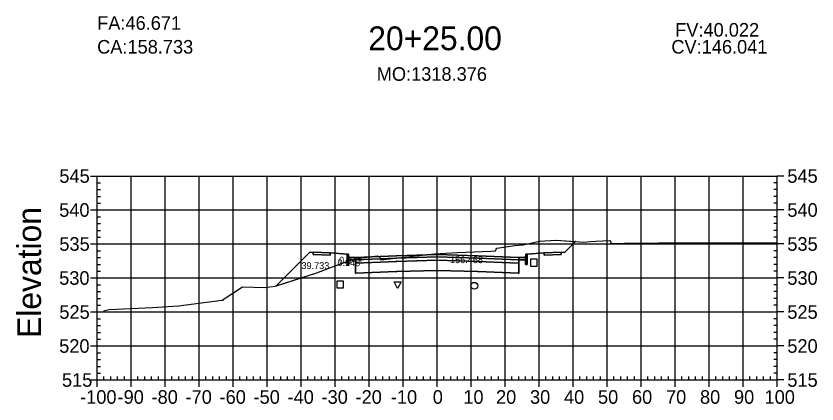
# Model space of a CAD drawing. Extents: x 704834 to 709892, y 372981 to 377533.
# Drawn here: x 705463 to 705698.6, y 373115.8 to 373229.9 of the extents above; entities that cross this region are included whole.
import ezdxf

# ---------------------------------------------------------------- set-up
doc = ezdxf.new("R2010")
doc.units = 0
for name, color, linetype in [('1', 7, 'Continuous'), ('10', 7, 'Continuous'), ('13', 7, 'Continuous'), ('14', 7, 'Continuous'), ('4', 7, 'Continuous'), ('57', 7, 'Continuous'), ('59', 7, 'Continuous'), ('60', 7, 'Continuous'), ('Default_Xsect', 7, 'Continuous'), ('Existing', 7, 'Continuous')]:
    doc.layers.add(name, color=color, linetype=linetype)

msp = doc.modelspace()

# ---------------------------------------------------------------- linework, layer by layer
for points in [[(705624.37, 373160.36), (705627.53, 373163.51)], [(705549.37, 373160.36), (705539.53, 373150.51)], [(705550.37, 373160.4), (705549.37, 373160.36)], [(705560.37, 373159.8), (705555.37, 373160.2)], [(705613.37, 373159.8), (705618.37, 373160.2)], [(705623.37, 373160.4), (705624.37, 373160.36)]]:
    msp.add_lwpolyline(points)
for points in [[(705555.37, 373160.2), (705550.37, 373160.4), (705550.37, 373159.73), (705555.37, 373159.53)], [(705618.37, 373159.53), (705623.37, 373159.73), (705623.37, 373160.4), (705618.37, 373160.2)], [(705560.87, 373158.8), (705560.79, 373159.8), (705560.37, 373159.8), (705560.37, 373156.8), (705560.87, 373156.8)], [(705562.87, 373158.88), (705560.87, 373158.8), (705560.87, 373158.13), (705562.87, 373158.21)], [(705586.87, 373159.05), (705598.87, 373158.69), (705610.87, 373158.21), (705610.87, 373158.88), (705598.87, 373159.36), (705586.87, 373159.72), (705574.87, 373159.36), (705562.87, 373158.88), (705562.87, 373158.21), (705574.87, 373158.69)], [(705586.87, 373158.05), (705598.87, 373157.69), (705610.87, 373157.21), (705610.87, 373158.21), (705598.87, 373158.69), (705586.87, 373159.05), (705574.87, 373158.69), (705562.87, 373158.21), (705562.87, 373157.21), (705574.87, 373157.69)], [(705586.87, 373155.05), (705598.87, 373154.69), (705610.87, 373154.21), (705610.87, 373157.21), (705598.87, 373157.69), (705586.87, 373158.05), (705574.87, 373157.69), (705562.87, 373157.21), (705562.87, 373154.21), (705574.87, 373154.69)], [(705574.82, 373157.64), (705574.92, 373157.64), (705574.92, 373157.74), (705574.82, 373157.74)], [(705586.82, 373159), (705586.92, 373159), (705586.92, 373159.1), (705586.82, 373159.1)], [(705586.82, 373158), (705586.92, 373158), (705586.92, 373158.1), (705586.82, 373158.1)], [(705598.82, 373157.64), (705598.92, 373157.64), (705598.92, 373157.74), (705598.82, 373157.74)], [(705610.87, 373158.21), (705612.87, 373158.13), (705612.87, 373158.8), (705610.87, 373158.88)], [(705612.87, 373156.8), (705613.37, 373156.8), (705613.37, 373159.8), (705612.96, 373159.8), (705612.87, 373158.8)], [(705562.82, 373157.16), (705562.92, 373157.16), (705562.92, 373157.26), (705562.82, 373157.26)], [(705586.82, 373155), (705586.92, 373155), (705586.92, 373155.1), (705586.82, 373155.1)], [(705610.82, 373157.16), (705610.92, 373157.16), (705610.92, 373157.26), (705610.82, 373157.26)], [(705562.82, 373154.16), (705562.92, 373154.16), (705562.92, 373154.26), (705562.82, 373154.26)], [(705574.82, 373154.64), (705574.92, 373154.64), (705574.92, 373154.74), (705574.82, 373154.74)], [(705598.82, 373154.64), (705598.92, 373154.64), (705598.92, 373154.74), (705598.82, 373154.74)], [(705610.82, 373154.16), (705610.92, 373154.16), (705610.92, 373154.26), (705610.82, 373154.26)]]:
    msp.add_lwpolyline(points, close=True)
at = {"layer": '1'}
for points in [[(705561.58, 373158.16), (705561.77, 373158.23), (705564.69, 373158.78), (705569.33, 373159.33), (705569.84, 373159.17), (705570.14, 373158.71), (705570.34, 373158.14), (705581.62, 373159.46), (705586.12, 373159.92), (705592.87, 373160.32), (705602.65, 373160.72), (705604.02, 373160.82), (705604.2, 373161.26), (705604.38, 373161.61), (705609.75, 373162.34), (705612.21, 373162.62), (705617, 373163.68), (705621.82, 373163.9), (705621.9, 373163.9), (705627.53, 373163.51), (705624.37, 373160.36), (705623.37, 373160.4), (705623.37, 373159.73), (705618.37, 373159.53), (705618.37, 373160.2), (705613.37, 373159.8), (705613.37, 373156.8), (705612.87, 373156.8), (705612.87, 373158.13), (705610.87, 373158.21), (705610.87, 373157.21), (705610.87, 373154.21), (705598.87, 373154.69), (705586.87, 373155.05), (705574.87, 373154.69), (705562.87, 373154.21), (705562.87, 373157.21), (705562.87, 373158.21)], [(705539.53, 373150.51), (705551.46, 373154.36), (705555.35, 373155.76), (705560.37, 373157.69), (705560.37, 373159.8), (705555.37, 373160.2), (705555.37, 373159.53), (705550.37, 373159.73), (705550.37, 373160.4), (705549.37, 373160.36)], [(705560.37, 373157.69), (705560.87, 373157.89), (705560.87, 373156.8), (705560.37, 373156.8)], [(705560.87, 373157.89), (705561.58, 373158.16), (705560.87, 373158.13)], [(705575.24, 373149.71), (705574.24, 373151.71), (705576.24, 373151.71)]]:
    msp.add_lwpolyline(points, close=True, dxfattribs=at)
at = {"layer": '10'}
msp.add_lwpolyline([(705557.34, 373149.91), (705559.34, 373149.91), (705559.34, 373151.91), (705557.34, 373151.91)], close=True, dxfattribs=at)
at = {"layer": '13'}
msp.add_circle((705597.8, 373150.53), 1, dxfattribs=at)
at = {"layer": '14'}
for points in [[(705627.53, 373163.51), (705627.53, 373163.56), (705627.53, 373163.51), (705627.48, 373163.51), (705627.53, 373163.51), (705627.53, 373163.46), (705627.53, 373163.51), (705627.58, 373163.51)], [(705562.87, 373158.88), (705562.87, 373158.93), (705562.87, 373158.88), (705562.82, 373158.88), (705562.87, 373158.88), (705562.87, 373158.83), (705562.87, 373158.88), (705562.92, 373158.88)], [(705574.87, 373159.36), (705574.87, 373159.41), (705574.87, 373159.36), (705574.82, 373159.36), (705574.87, 373159.36), (705574.87, 373159.31), (705574.87, 373159.36), (705574.92, 373159.36)], [(705586.87, 373159.72), (705586.87, 373159.77), (705586.87, 373159.72), (705586.82, 373159.72), (705586.87, 373159.72), (705586.87, 373159.67), (705586.87, 373159.72), (705586.92, 373159.72)], [(705598.87, 373159.36), (705598.87, 373159.41), (705598.87, 373159.36), (705598.82, 373159.36), (705598.87, 373159.36), (705598.87, 373159.31), (705598.87, 373159.36), (705598.92, 373159.36)], [(705610.87, 373158.88), (705610.87, 373158.93), (705610.87, 373158.88), (705610.82, 373158.88), (705610.87, 373158.88), (705610.87, 373158.83), (705610.87, 373158.88), (705610.92, 373158.88)], [(705539.53, 373150.51), (705539.53, 373150.56), (705539.53, 373150.51), (705539.48, 373150.51), (705539.53, 373150.51), (705539.53, 373150.46), (705539.53, 373150.51), (705539.58, 373150.51)]]:
    msp.add_lwpolyline(points, dxfattribs=at)
at = {"layer": '4'}
msp.add_lwpolyline([(705614.31, 373156.31), (705616.31, 373156.31), (705616.31, 373158.31), (705614.31, 373158.31)], close=True, dxfattribs=at)
at = {"layer": '57'}
for p, q in [((705484.87, 373182.82), (705486.87, 373182.82)), ((705486.87, 373182.82), (705686.87, 373182.82)), ((705486.87, 373122.82), (705486.87, 373182.82)), ((705486.87, 373122.82), (705486.87, 373182.82)), ((705496.87, 373122.82), (705496.87, 373182.82)), ((705506.87, 373122.82), (705506.87, 373182.82)), ((705516.87, 373122.82), (705516.87, 373182.82)), ((705526.87, 373122.82), (705526.87, 373182.82)), ((705536.87, 373122.82), (705536.87, 373182.82)), ((705546.87, 373122.82), (705546.87, 373182.82)), ((705556.87, 373122.82), (705556.87, 373182.82)), ((705566.87, 373122.82), (705566.87, 373182.82)), ((705576.87, 373122.82), (705576.87, 373182.82)), ((705586.87, 373122.82), (705586.87, 373182.82)), ((705596.87, 373122.82), (705596.87, 373182.82)), ((705606.87, 373122.82), (705606.87, 373182.82)), ((705616.87, 373122.82), (705616.87, 373182.82)), ((705626.87, 373122.82), (705626.87, 373182.82)), ((705636.87, 373122.82), (705636.87, 373182.82)), ((705646.87, 373122.82), (705646.87, 373182.82)), ((705656.87, 373122.82), (705656.87, 373182.82)), ((705666.87, 373122.82), (705666.87, 373182.82)), ((705676.87, 373122.82), (705676.87, 373182.82)), ((705686.87, 373122.82), (705686.87, 373182.82)), ((705686.87, 373122.82), (705686.87, 373182.82)), ((705688.87, 373182.82), (705686.87, 373182.82)), ((705486.87, 373180.82), (705487.87, 373180.82)), ((705486.87, 373178.82), (705487.87, 373178.82)), ((705686.87, 373180.82), (705685.87, 373180.82)), ((705686.87, 373178.82), (705685.87, 373178.82)), ((705486.87, 373176.82), (705487.87, 373176.82)), ((705686.87, 373176.82), (705685.87, 373176.82)), ((705486.87, 373174.82), (705487.87, 373174.82)), ((705686.87, 373174.82), (705685.87, 373174.82)), ((705484.87, 373172.82), (705486.87, 373172.82)), ((705486.87, 373172.82), (705686.87, 373172.82)), ((705688.87, 373172.82), (705686.87, 373172.82)), ((705486.87, 373170.82), (705487.87, 373170.82)), ((705686.87, 373170.82), (705685.87, 373170.82)), ((705486.87, 373168.82), (705487.87, 373168.82)), ((705686.87, 373168.82), (705685.87, 373168.82)), ((705486.87, 373166.82), (705487.87, 373166.82)), ((705486.87, 373164.82), (705487.87, 373164.82)), ((705686.87, 373166.82), (705685.87, 373166.82)), ((705686.87, 373164.82), (705685.87, 373164.82)), ((705484.87, 373162.82), (705486.87, 373162.82)), ((705486.87, 373162.82), (705686.87, 373162.82)), ((705688.87, 373162.82), (705686.87, 373162.82)), ((705486.87, 373160.82), (705487.87, 373160.82)), ((705686.87, 373160.82), (705685.87, 373160.82)), ((705486.87, 373158.82), (705487.87, 373158.82)), ((705686.87, 373158.82), (705685.87, 373158.82)), ((705486.87, 373156.82), (705487.87, 373156.82)), ((705686.87, 373156.82), (705685.87, 373156.82)), ((705484.87, 373152.82), (705486.87, 373152.82)), ((705486.87, 373154.82), (705487.87, 373154.82)), ((705486.87, 373152.82), (705686.87, 373152.82)), ((705686.87, 373154.82), (705685.87, 373154.82)), ((705688.87, 373152.82), (705686.87, 373152.82)), ((705486.87, 373150.82), (705487.87, 373150.82)), ((705686.87, 373150.82), (705685.87, 373150.82)), ((705486.87, 373148.82), (705487.87, 373148.82)), ((705686.87, 373148.82), (705685.87, 373148.82)), ((705486.87, 373146.82), (705487.87, 373146.82)), ((705686.87, 373146.82), (705685.87, 373146.82)), ((705486.87, 373144.82), (705487.87, 373144.82)), ((705686.87, 373144.82), (705685.87, 373144.82)), ((705484.87, 373142.82), (705486.87, 373142.82)), ((705486.87, 373142.82), (705686.87, 373142.82)), ((705688.87, 373142.82), (705686.87, 373142.82)), ((705486.87, 373140.82), (705487.87, 373140.82)), ((705486.87, 373138.82), (705487.87, 373138.82)), ((705686.87, 373140.82), (705685.87, 373140.82)), ((705686.87, 373138.82), (705685.87, 373138.82)), ((705486.87, 373136.82), (705487.87, 373136.82)), ((705686.87, 373136.82), (705685.87, 373136.82)), ((705486.87, 373134.82), (705487.87, 373134.82)), ((705686.87, 373134.82), (705685.87, 373134.82)), ((705484.87, 373132.82), (705486.87, 373132.82)), ((705486.87, 373132.82), (705686.87, 373132.82)), ((705688.87, 373132.82), (705686.87, 373132.82)), ((705486.87, 373130.82), (705487.87, 373130.82)), ((705686.87, 373130.82), (705685.87, 373130.82)), ((705486.87, 373128.82), (705487.87, 373128.82)), ((705686.87, 373128.82), (705685.87, 373128.82)), ((705486.87, 373126.82), (705487.87, 373126.82)), ((705486.87, 373124.82), (705487.87, 373124.82)), ((705686.87, 373126.82), (705685.87, 373126.82)), ((705686.87, 373124.82), (705685.87, 373124.82)), ((705484.87, 373122.82), (705486.87, 373122.82)), ((705486.87, 373122.82), (705686.87, 373122.82)), ((705486.87, 373122.82), (705686.87, 373122.82)), ((705486.87, 373120.82), (705486.87, 373122.82)), ((705488.87, 373122.82), (705488.87, 373123.82)), ((705490.87, 373122.82), (705490.87, 373123.82)), ((705492.87, 373122.82), (705492.87, 373123.82)), ((705494.87, 373122.82), (705494.87, 373123.82)), ((705496.87, 373120.82), (705496.87, 373122.82)), ((705498.87, 373122.82), (705498.87, 373123.82)), ((705500.87, 373122.82), (705500.87, 373123.82)), ((705502.87, 373122.82), (705502.87, 373123.82)), ((705504.87, 373122.82), (705504.87, 373123.82)), ((705506.87, 373120.82), (705506.87, 373122.82)), ((705508.87, 373122.82), (705508.87, 373123.82)), ((705510.87, 373122.82), (705510.87, 373123.82)), ((705512.87, 373122.82), (705512.87, 373123.82)), ((705514.87, 373122.82), (705514.87, 373123.82)), ((705516.87, 373120.82), (705516.87, 373122.82)), ((705518.87, 373122.82), (705518.87, 373123.82)), ((705520.87, 373122.82), (705520.87, 373123.82)), ((705522.87, 373122.82), (705522.87, 373123.82)), ((705524.87, 373122.82), (705524.87, 373123.82)), ((705526.87, 373120.82), (705526.87, 373122.82)), ((705528.87, 373122.82), (705528.87, 373123.82)), ((705530.87, 373122.82), (705530.87, 373123.82)), ((705532.87, 373122.82), (705532.87, 373123.82)), ((705534.87, 373122.82), (705534.87, 373123.82)), ((705536.87, 373120.82), (705536.87, 373122.82)), ((705538.87, 373122.82), (705538.87, 373123.82)), ((705540.87, 373122.82), (705540.87, 373123.82)), ((705542.87, 373122.82), (705542.87, 373123.82)), ((705544.87, 373122.82), (705544.87, 373123.82)), ((705546.87, 373120.82), (705546.87, 373122.82)), ((705548.87, 373122.82), (705548.87, 373123.82)), ((705550.87, 373122.82), (705550.87, 373123.82)), ((705552.87, 373122.82), (705552.87, 373123.82)), ((705554.87, 373122.82), (705554.87, 373123.82)), ((705556.87, 373120.82), (705556.87, 373122.82)), ((705558.87, 373122.82), (705558.87, 373123.82)), ((705560.87, 373122.82), (705560.87, 373123.82)), ((705562.87, 373122.82), (705562.87, 373123.82)), ((705564.87, 373122.82), (705564.87, 373123.82)), ((705566.87, 373120.82), (705566.87, 373122.82)), ((705568.87, 373122.82), (705568.87, 373123.82)), ((705570.87, 373122.82), (705570.87, 373123.82)), ((705572.87, 373122.82), (705572.87, 373123.82)), ((705574.87, 373122.82), (705574.87, 373123.82)), ((705576.87, 373120.82), (705576.87, 373122.82)), ((705578.87, 373122.82), (705578.87, 373123.82)), ((705580.87, 373122.82), (705580.87, 373123.82)), ((705582.87, 373122.82), (705582.87, 373123.82)), ((705584.87, 373122.82), (705584.87, 373123.82)), ((705586.87, 373120.82), (705586.87, 373122.82)), ((705588.87, 373122.82), (705588.87, 373123.82)), ((705590.87, 373122.82), (705590.87, 373123.82)), ((705592.87, 373122.82), (705592.87, 373123.82)), ((705594.87, 373122.82), (705594.87, 373123.82)), ((705596.87, 373120.82), (705596.87, 373122.82)), ((705598.87, 373122.82), (705598.87, 373123.82)), ((705600.87, 373122.82), (705600.87, 373123.82)), ((705602.87, 373122.82), (705602.87, 373123.82)), ((705604.87, 373122.82), (705604.87, 373123.82)), ((705606.87, 373120.82), (705606.87, 373122.82)), ((705608.87, 373122.82), (705608.87, 373123.82)), ((705610.87, 373122.82), (705610.87, 373123.82)), ((705612.87, 373122.82), (705612.87, 373123.82)), ((705614.87, 373122.82), (705614.87, 373123.82)), ((705616.87, 373120.82), (705616.87, 373122.82)), ((705618.87, 373122.82), (705618.87, 373123.82)), ((705620.87, 373122.82), (705620.87, 373123.82)), ((705622.87, 373122.82), (705622.87, 373123.82)), ((705624.87, 373122.82), (705624.87, 373123.82)), ((705626.87, 373120.82), (705626.87, 373122.82)), ((705628.87, 373122.82), (705628.87, 373123.82)), ((705630.87, 373122.82), (705630.87, 373123.82)), ((705632.87, 373122.82), (705632.87, 373123.82)), ((705634.87, 373122.82), (705634.87, 373123.82)), ((705636.87, 373120.82), (705636.87, 373122.82)), ((705638.87, 373122.82), (705638.87, 373123.82)), ((705640.87, 373122.82), (705640.87, 373123.82)), ((705642.87, 373122.82), (705642.87, 373123.82)), ((705644.87, 373122.82), (705644.87, 373123.82)), ((705646.87, 373120.82), (705646.87, 373122.82)), ((705648.87, 373122.82), (705648.87, 373123.82)), ((705650.87, 373122.82), (705650.87, 373123.82)), ((705652.87, 373122.82), (705652.87, 373123.82)), ((705654.87, 373122.82), (705654.87, 373123.82)), ((705656.87, 373120.82), (705656.87, 373122.82)), ((705658.87, 373122.82), (705658.87, 373123.82)), ((705660.87, 373122.82), (705660.87, 373123.82)), ((705662.87, 373122.82), (705662.87, 373123.82)), ((705664.87, 373122.82), (705664.87, 373123.82)), ((705666.87, 373120.82), (705666.87, 373122.82)), ((705668.87, 373122.82), (705668.87, 373123.82)), ((705670.87, 373122.82), (705670.87, 373123.82)), ((705672.87, 373122.82), (705672.87, 373123.82)), ((705674.87, 373122.82), (705674.87, 373123.82)), ((705676.87, 373120.82), (705676.87, 373122.82)), ((705678.87, 373122.82), (705678.87, 373123.82)), ((705680.87, 373122.82), (705680.87, 373123.82)), ((705682.87, 373122.82), (705682.87, 373123.82)), ((705684.87, 373122.82), (705684.87, 373123.82)), ((705686.87, 373120.82), (705686.87, 373122.82)), ((705688.87, 373122.82), (705686.87, 373122.82))]:
    msp.add_line(p, q, dxfattribs=at)
at = {"layer": 'Default_Xsect'}
msp.add_lwpolyline([(705539.53, 373150.51), (705549.37, 373160.36), (705550.37, 373160.4), (705555.37, 373160.2), (705560.37, 373159.8), (705560.79, 373159.8), (705560.87, 373158.8), (705562.87, 373158.88), (705574.87, 373159.36), (705586.87, 373159.72), (705598.87, 373159.36), (705610.87, 373158.88), (705612.87, 373158.8), (705612.96, 373159.8), (705613.37, 373159.8), (705618.37, 373160.2), (705623.37, 373160.4), (705624.37, 373160.36), (705627.53, 373163.51)], dxfattribs=at)
at = {"layer": 'Existing'}
msp.add_lwpolyline([(705488.75, 373143.12), (705490.41, 373143.51), (705503.16, 373144.18), (705510.75, 373144.64), (705523.51, 373146.28), (705523.92, 373146.34), (705524.09, 373146.58), (705524.21, 373146.65), (705529.6, 373150.18), (705536.02, 373150.05), (705539.3, 373150.44), (705551.46, 373154.36), (705555.35, 373155.76), (705561.77, 373158.23), (705564.69, 373158.78), (705569.33, 373159.33), (705569.84, 373159.17), (705570.14, 373158.71), (705570.34, 373158.14), (705581.62, 373159.46), (705586.12, 373159.92), (705592.87, 373160.32), (705602.65, 373160.72), (705604.02, 373160.82), (705604.2, 373161.26), (705604.38, 373161.61), (705609.75, 373162.34), (705612.21, 373162.62), (705617, 373163.68), (705621.82, 373163.9), (705621.9, 373163.9), (705629.95, 373163.34), (705632.01, 373163.59), (705633.59, 373163.66), (705637.65, 373163.84), (705637.81, 373163.6), (705638.07, 373163), (705641.99, 373163.03), (705647.37, 373163.08), (705651.92, 373163.11), (705651.93, 373163.1), (705652.04, 373163.16), (705654.8, 373163.18), (705655.62, 373163.19), (705660.38, 373163.18), (705660.43, 373163.18), (705661.36, 373163.14), (705663.36, 373163.19), (705668.32, 373163.19), (705669.45, 373163.16), (705670.2, 373163.17), (705674.62, 373163.18), (705682.17, 373163.25), (705686.87, 373163.21)], dxfattribs=at)

# ---------------------------------------------------------------- texts
for s, p in [('CA:158.733', (705486.87, 373218.82)), ('CV:146.041', (705655.76, 373218.82))]:
    msp.add_text(s, height=4).set_placement(p)
at = {"layer": '1'}
msp.add_text('20+25.00', height=7, dxfattribs=at).set_placement((705566.6, 373219.82))
at = {"layer": '14'}
for p in [(705550.34, 373160.35), (705623.34, 373160.35), (705550.34, 373159.68), (705555.34, 373159.48), (705618.34, 373159.48), (705623.34, 373159.68)]:
    msp.add_text('+', height=0.1, dxfattribs=at).set_placement(p)
at = {"layer": '57'}
for s, p in [('545', (705475.75, 373180.82)), ('545', (705689.87, 373180.82)), ('540', (705475.7, 373170.82)), ('540', (705689.87, 373170.82)), ('535', (705475.75, 373160.82)), ('535', (705689.87, 373160.82)), ('530', (705475.7, 373150.82)), ('530', (705689.87, 373150.82)), ('525', (705475.75, 373140.82)), ('525', (705689.87, 373140.82)), ('520', (705475.7, 373130.82)), ('520', (705689.87, 373130.82)), ('515', (705476.52, 373120.82)), ('515', (705689.87, 373120.82)), ('-100', (705481.86, 373115.82)), ('-90', (705492.87, 373115.82)), ('-80', (705502.87, 373115.82)), ('-70', (705512.87, 373115.82)), ('-60', (705522.87, 373115.82)), ('-50', (705532.87, 373115.82)), ('-40', (705542.87, 373115.82)), ('-30', (705552.87, 373115.82)), ('-20', (705562.87, 373115.82)), ('-10', (705573.26, 373115.82)), ('0', (705585.58, 373115.82)), ('10', (705594.57, 373115.82)), ('20', (705604.18, 373115.82)), ('30', (705614.18, 373115.82)), ('40', (705624.18, 373115.82)), ('50', (705634.18, 373115.82)), ('60', (705644.18, 373115.82)), ('70', (705654.18, 373115.82)), ('80', (705664.18, 373115.82)), ('90', (705674.18, 373115.82)), ('100', (705683.17, 373115.82))]:
    msp.add_text(s, height=4, dxfattribs=at).set_placement(p)
at = {"layer": '59'}
for s, height, p in [('FA:46.671', 4, (705486.87, 373225.82)), ('FV:40.022', 4, (705656.89, 373223.82)), ('MO:1318.376', 4, (705569.11, 373210.82)), ('39.733', 2, (705546.96, 373155.46)), ('0.248', 2, (705557.55, 373156.3)), ('0.043', 2, (705558.03, 373157.06)), ('156.468', 2, (705590.68, 373157.19))]:
    msp.add_text(s, height=height, dxfattribs=at).set_placement(p)
at = {"layer": '60'}
msp.add_text('Elevation', height=7, rotation=90, dxfattribs=at).set_placement((705470.37, 373135.18))

doc.saveas('drawing.dxf')
